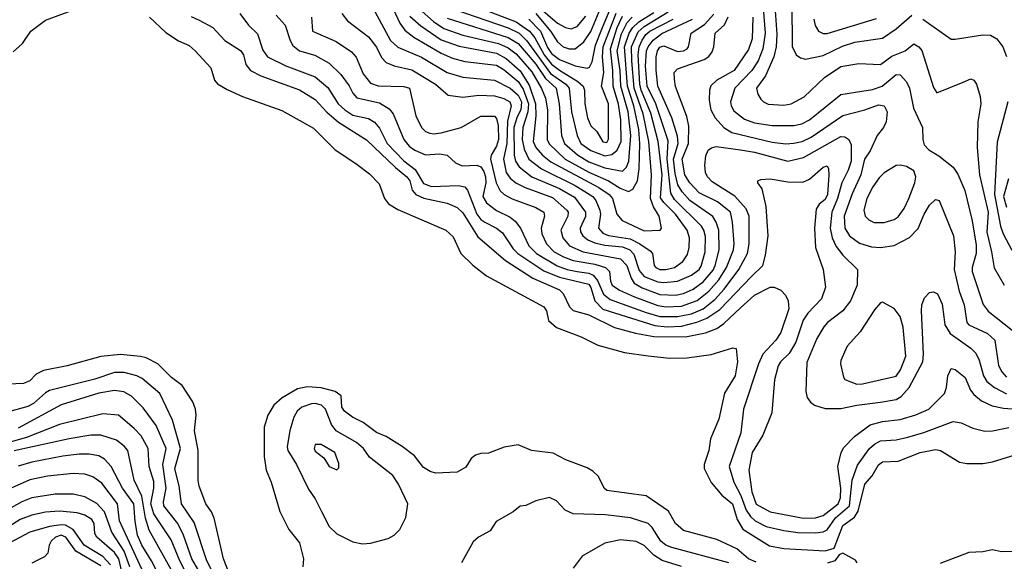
# Model space of a CAD drawing. Extents: x 501367 to 657802, y 482273 to 547541.
# Tile 288 of 656: x 590484 to 595485, y 495733 to 498483. Entities that reach past the tile are written whole.
import ezdxf

# ---------------------------------------------------------------- set-up
doc = ezdxf.new("R2010")
doc.units = 0

msp = doc.modelspace()

# ---------------------------------------------------------------- linework, layer by layer
at = {"layer": '0CON20XD'}
for points in [[(592350, 498605), (592414.3, 498464.3), (592439.5, 498429.5), (592485, 498393.5), (592625, 498312.6), (592681.9, 498288.1), (592745, 498270.7), (592905, 498252.4), (592945, 498228.6), (593015, 498169.8), (593040.5, 498130.5), (593067.2, 498055), (593064.3, 498015), (593039.1, 497935), (593036.5, 497875), (593045.8, 497825.8), (593069.6, 497775), (593134.2, 497725), (593305, 497641.1), (593394.6, 497584.6), (593409.6, 497565), (593429.6, 497515), (593433.3, 497495), (593423.9, 497425), (593445, 497398.7), (593475, 497386.9), (593585, 497370.3), (593633.6, 497345), (593685, 497308.5), (593697.8, 497295), (593706.5, 497235), (593714.5, 497225), (593735, 497214.5), (593765, 497213.7), (593808.6, 497225), (593851.8, 497255), (593875, 497291.1), (593884.4, 497325.6), (593886.1, 497375), (593873.9, 497415), (593814.8, 497495), (593754.8, 497555), (593738.9, 497578.9), (593747.3, 497695), (593726.8, 497865), (593688.7, 498008.7), (593639.6, 498125), (593632.5, 498155), (593624.4, 498305), (593630.5, 498345), (593645, 498379), (593663, 498407), (593684.8, 498425), (593802.6, 498485)], [(590450.5, 498319.5), (590497.6, 498362.4), (590540, 498425), (590615, 498480.6), (590794.4, 498545.6)], [(592469.4, 498575), (592585, 498474.1), (592638.5, 498438.5), (592734.7, 498404.7), (592915, 498361.9), (592965, 498339.6), (593005, 498309.5), (593085, 498218.8), (593133.9, 498133.9), (593153.9, 498083.9), (593164.3, 498024.3), (593163.3, 497875), (593172.1, 497852.1), (593254.3, 497775), (593375, 497708.4), (593475, 497664.5), (593532.9, 497627.1), (593575, 497610.6), (593598.3, 497621.7), (593621.6, 497665), (593630, 497725), (593632.8, 497855), (593627.5, 497925), (593603.4, 498045), (593570.2, 498145), (593554.8, 498345.2), (593578.8, 498415), (593597, 498443), (593628.5, 498471.5), (593705, 498520.1)], [(592734.9, 498574.9), (593005, 498472), (593072.7, 498425), (593100.4, 498390.4), (593146.8, 498305), (593185, 498257), (593225, 498225.7), (593318.8, 498168.8), (593346, 498145), (593352, 498125), (593353.6, 498055), (593367.6, 497985), (593385, 497944.4), (593415.5, 497915.5), (593445, 497862.5), (593465, 497860), (593474.2, 497875.8), (593473.8, 498055), (593439.2, 498145), (593451, 498215), (593444.2, 498295), (593447.8, 498345), (593513.9, 498516.1)], [(593105, 498514.1), (593180.2, 498425), (593215, 498370), (593243.6, 498345), (593275, 498334.8), (593305, 498335.3), (593349.3, 498370.7), (593385, 498422.7), (593452.8, 498587.2)], [(593105, 498559.5), (593215, 498464.8), (593255, 498443.7), (593285, 498436.1), (593315, 498447.6), (593358.9, 498501.1)], [(594255.9, 498585.9), (594269.7, 498415), (594258.7, 498335), (594235, 498274.7), (594201.6, 498225), (594115.8, 498135), (594093.7, 498065), (594096.5, 498045), (594110.3, 498020.3), (594165, 497978.2), (594215, 497959.8), (594305, 497945.7), (594415, 497944.8), (594455.5, 497954.5), (594495, 497973.7), (594655, 498102.2), (594760.8, 498119.2)], [(594317.4, 498575), (594329.2, 498409.2), (594325.5, 498344.5), (594314.4, 498295), (594272.4, 498197.6), (594225.5, 498135), (594232.2, 498105), (594248.6, 498078.6), (594260.8, 498065), (594285, 498053.3), (594365, 498048), (594402, 498055), (594468.7, 498091.3), (594570.6, 498189.4), (594655, 498245.3), (594745, 498260.4), (594855, 498255.4), (594913.1, 498296.9), (594980.6, 498325), (595025, 498360.6), (595050.8, 498345), (595065, 498326), (595125, 498138.8), (595142.1, 498112.1), (595275, 498166.2), (595315, 498182.5), (595330, 498175), (595342.5, 498155), (595362.7, 498092.7), (595365.6, 498055), (595349.5, 497965), (595345.9, 497834.1), (595359.3, 497695), (595402.7, 497505), (595395.2, 497404.8), (595420.2, 497305), (595432.2, 497222.2), (595484.6, 497135)], [(594405.3, 498565), (594407.1, 498347.1), (594427.3, 498305), (594448.7, 498288.7), (594475, 498283.1), (594565, 498301.4), (594661.9, 498348.1), (594725, 498368.5), (594865, 498389.7), (594935, 498437.2), (595015, 498505.3)], [(591355, 498499.2), (591395, 498481.1), (591465, 498442.5), (591525, 498377.1), (591605, 498326.9), (591620.4, 498305), (591631.5, 498255), (591655.6, 498225), (591707.5, 498197.5), (591905, 498127.3), (591985, 498077.6), (592042.8, 498012.8), (592103.2, 497963.2), (592245, 497872.2), (592391.6, 497731.6), (592450.5, 497685), (592464.3, 497665), (592477.5, 497617.5), (592496.2, 497595), (592536.1, 497576.1), (592655, 497551.2), (592705, 497530), (592735, 497502.3), (592810, 497380), (592950.7, 497260.7), (593090.5, 497170.5), (593225, 497111.4), (593243.3, 497093.3), (593275.3, 497025), (593295, 497006.7), (593375, 496983.6), (593505, 496920.7), (593611.4, 496891.4), (593705, 496873.9), (593865, 496872.3), (593966.8, 496893.2), (594024.3, 496915.7), (594059.9, 496940.1), (594145, 497019.4), (594215.5, 497084.5), (594295, 497125.3), (594315, 497125.3), (594349.7, 497109.8), (594373.8, 497083.8), (594387.3, 497055), (594389.4, 497015), (594348.8, 496895), (594324.2, 496855.8), (594257.3, 496785), (594235.2, 496735), (594159.4, 496505), (594145.9, 496385), (594087.4, 496215), (594110.6, 496135), (594146.7, 496066.7), (594173.4, 495993.4), (594195, 495960), (594218.7, 495938.7), (594275, 495909.8), (594365, 495889), (594435, 495878.8), (594525, 495876.8), (594565, 495882.1), (594585, 495892.8), (594626.7, 495953.3), (594697.6, 496015), (594711.9, 496145), (594739.6, 496220.4), (594800, 496305), (594825, 496328.3), (594855, 496344.8), (594935, 496349.6), (594995, 496364), (595075, 496386.2), (595225, 496443.3), (595265.7, 496435.7), (595325, 496409.6), (595385, 496393.9), (595425, 496395.3), (595507, 496413)], [(591602.5, 498515), (591645.5, 498455), (591691.2, 498411.2), (591717.8, 498327.8), (591742.7, 498295), (591835, 498248.6), (591985, 498193.1), (592048.3, 498138.3), (592101.4, 498055), (592134.2, 498025), (592175, 497998.8), (592255, 497980.8), (592285, 497961.8), (592311.4, 497931.4), (592350.4, 497855), (592435, 497766.2), (592491.6, 497721.6), (592535, 497650.4), (592575, 497636.7), (592711.8, 497641.8), (592745, 497633.8), (592757.2, 497617.2), (592804.8, 497495), (592825, 497468.6), (592845.4, 497455), (592905, 497424.8), (592935, 497401.2), (592989.8, 497319.8), (593013.3, 497295), (593145, 497208.3), (593225, 497176.1), (593375, 497139.4), (593385, 497123.6), (593404, 497055), (593445, 497013.8), (593709.7, 496929.7), (593772.9, 496922.9), (593845, 496926.8), (593923.6, 496946.4), (593973.4, 496966.6), (594038.9, 497011.1), (594201, 497179)], [(591786.2, 498505), (591831.2, 498455), (591857.3, 498377.3), (591871.7, 498351.7), (591904.4, 498325), (591982.8, 498302.8), (592055, 498262.8), (592114.8, 498204.8), (592156.5, 498146.5), (592175, 498110.5), (592196.3, 498086.4), (592310.3, 498060.3), (592360.6, 498030.6), (592380, 498005), (592434.7, 497875), (592461.3, 497841.3), (592490.2, 497820.2), (592545, 497796.2), (592615, 497801.3), (592655, 497795.8), (592696.5, 497756.5), (592730.2, 497740.2), (592805, 497743.5), (592825, 497735.2), (592841.5, 497711.5), (592849.1, 497685), (592850.5, 497655), (592835.3, 497585), (592855, 497553.3), (592904.5, 497514.5), (592975, 497480.3), (593000.2, 497460.2), (593027.4, 497425), (593069.3, 497335), (593109.2, 497295), (593212.8, 497232.8), (593265, 497214.1), (593315, 497204.9), (593375, 497196.4), (593395.6, 497185.6), (593418.4, 497158.4), (593449.4, 497089.4), (593482.4, 497062.4), (593665, 496995.7), (593735, 496976.6), (593825, 496975.6), (593895, 496989.6), (593955, 497014.3), (594015, 497063), (594062.3, 497115), (594136.4, 497215), (594180.8, 497295), (594188, 497345), (594188.1, 497485), (594172.9, 497522.9), (594116.3, 497586.3), (593999.9, 497659.9), (593976.7, 497685), (593966.3, 497706.4), (593963.4, 497745), (593968.7, 497791.3), (593980.2, 497819.8), (593997.3, 497832.7), (594021.6, 497838.4), (594145, 497822.5), (594215, 497810), (594385, 497764.3), (594465, 497783), (594655, 497889.2), (594675, 497888.7), (594694.8, 497874.8), (594706.6, 497846.6), (594705.9, 497764.1), (594691.5, 497718.5), (594659.5, 497655), (594636.8, 497575), (594608, 497505), (594599.8, 497425), (594610, 497375), (594631.2, 497331.2), (594665, 497287.7), (594738.5, 497215), (594737.7, 497135), (594702.7, 497055), (594665, 497004.6), (594587.1, 496945), (594567.4, 496922.6), (594531.8, 496865), (594482, 496742), (594476.2, 496595), (594482.7, 496565), (594500.2, 496540.2), (594520.8, 496525), (594575, 496508.2), (594655, 496509.5), (594735, 496526.2), (594855, 496540.2), (594935, 496555.2), (594960.6, 496569.4), (595001.6, 496615), (595070.9, 496745), (595074.5, 496785), (595063.8, 497005), (595066.3, 497035), (595078.7, 497071.3), (595105, 497098.2), (595125, 497100.4), (595145, 497091.2), (595168.7, 497038.7), (595177, 496975), (595183.1, 496933.1), (595208.8, 496888.8), (595315.2, 496815.2), (595339.3, 496789.3), (595356.9, 496755), (595379.2, 496675), (595396.4, 496646.4), (595434.9, 496614.9), (595495, 496583.3)], [(592120, 498515), (592147.7, 498477.7), (592255.5, 498395.5), (592296.5, 498343.5), (592321.6, 498291.6), (592345.2, 498265.2), (592385, 498248.1), (592475, 498227.8), (592595.4, 498155), (592660.4, 498100.4), (592735, 498089.4), (592815, 498099.6), (592895, 498097), (592943.3, 498083.3), (592973.5, 498065), (592979.6, 498045), (592961.6, 497968.4), (592957.3, 497855), (592940.7, 497775), (592955, 497707.5), (592975, 497677.6), (593003.8, 497653.8), (593050.4, 497630.4), (593190.4, 497579.6), (593261.7, 497515), (593268.8, 497505), (593267.6, 497485), (593231.6, 497415), (593241.6, 497375), (593275.4, 497335.4), (593345, 497303.4), (593535, 497268.4), (593567.2, 497235), (593589.7, 497169.7), (593605.3, 497145), (593645, 497121.9), (593735, 497087.3), (593815, 497083.8), (593855, 497092.5), (593905, 497114.5), (593955, 497151.6), (594005, 497211.2), (594016.2, 497235), (594035.9, 497315), (594034.4, 497415), (594021.3, 497455), (594004.1, 497484.1), (593887.1, 497565), (593848.3, 497608.3), (593827, 497645), (593812.4, 497702.4), (593804, 497775), (593827.2, 497855), (593825, 497891.4), (593796.1, 497985), (593724.1, 498145), (593715.9, 498225.9), (593716.2, 498295), (593723.5, 498325), (593735, 498343.9), (593755, 498350.2), (593825, 498322.1), (593855, 498325.3), (593873.5, 498335), (593881.2, 498345), (593894.6, 498415), (593961, 498459), (594008.5, 498511.5)], [(592286.8, 498525), (592367.3, 498377.3), (592404.1, 498344.1), (592525, 498292.5), (592655, 498214.3), (592735, 498190.7), (592895, 498175.7), (592975, 498135.5), (593015, 498099.6), (593032.8, 498065), (593029.3, 498025), (593010.8, 497989.2), (592994, 497935), (592994.9, 497795), (593002.6, 497765), (593021, 497735), (593084.7, 497684.7), (593225, 497626), (593301.2, 497581.2), (593357.4, 497505), (593356.8, 497483.2), (593330.3, 497425), (593332.6, 497405), (593344.2, 497385), (593368.7, 497365), (593405, 497349.8), (593455, 497338.5), (593545, 497330.1), (593582.9, 497315), (593602.2, 497292.2), (593629.2, 497209.2), (593655, 497179.4), (593725, 497152.6), (593755, 497147.7), (593825, 497155.2), (593895, 497185.2), (593935, 497214.8), (593945, 497231.5), (593965.5, 497305), (593967.3, 497382.7), (593958.8, 497415), (593946.4, 497435), (593810, 497570), (593791.6, 497601.6), (593772.4, 497775), (593777.3, 497867.3), (593714.1, 498055), (593671.1, 498145), (593662.7, 498247.3), (593667.8, 498325), (593675.4, 498345), (593701.8, 498378.2), (593745, 498412.6), (593900.5, 498485)], [(592465, 498500.6), (592521, 498451), (592625, 498381.3), (592715, 498348.7), (592905, 498312), (592955, 498286.4), (593025, 498223.9), (593071, 498151), (593102.8, 498055), (593104.9, 497995.1), (593091.4, 497865), (593104.7, 497834.7), (593138.4, 497795), (593181, 497761), (593425, 497631.5), (593478.1, 497595), (593495.2, 497575), (593516.7, 497495), (593543.8, 497463.8), (593655, 497410), (593737.1, 497415), (593743.1, 497425), (593730.9, 497485), (593702.7, 497532.7), (593686.7, 497575), (593692.6, 497695), (593678.8, 497865), (593649.4, 498005), (593603.8, 498135), (593593.3, 498273.3), (593591.7, 498345), (593625, 498420.9), (593655, 498448), (593777.4, 498522.6)], [(592655, 498491.3), (592965, 498392.2), (593015, 498361.8), (593055.4, 498315), (593105, 498256.8), (593154.5, 498184.5), (593208, 498135), (593222.8, 498055), (593235.9, 497895), (593250.4, 497855), (593316.5, 497796.5), (593375, 497761.7), (593455, 497731.4), (593545, 497713.4), (593565, 497734.5), (593577.1, 497765), (593588.2, 497895), (593574.4, 498015.6), (593536, 498145), (593533.5, 498225), (593518.5, 498325), (593540.5, 498410.5), (593569.3, 498469.3), (593594.3, 498495.7)], [(592693.4, 498535), (592965, 498441.9), (593020.6, 498415), (593058.8, 498375), (593180, 498210), (593258, 498155), (593274.8, 498135), (593285.8, 498015), (593314.2, 497894.2), (593334.3, 497855), (593385, 497818.5), (593455, 497792), (593491.1, 497798.9), (593519, 497821), (593538.7, 497865), (593536.6, 497975), (593525, 498054.5), (593497.8, 498145), (593496.4, 498225), (593484.2, 498335), (593517.7, 498442.3), (593545, 498501.1)], [(593069.4, 498485), (593128.4, 498425), (593165, 498340.9), (593185, 498311.3), (593225, 498281.4), (593305, 498248), (593365, 498236.1), (593378.5, 498241.5), (593390.5, 498269.5), (593407.4, 498352.6), (593439.8, 498435), (593486.1, 498545)], [(593808.9, 498181.1), (593808.2, 498215), (593825, 498233.9), (593959.8, 498280.2), (593983.6, 498296.4), (594000.7, 498319.3), (594009.7, 498345), (594016.2, 498415), (594063.7, 498456.3), (594082.8, 498497.2)], [(591142.5, 498495), (591225, 498416.9), (591290, 498375), (591345, 498351.8), (591375, 498325.5), (591455, 498238.6), (591473.3, 498175), (591487.7, 498157.7), (591537.8, 498127.8), (591615, 498093.3), (591815, 498021.1), (591975, 497932.2), (592083.5, 497823.5), (592197.9, 497747.9), (592259.5, 497699.5), (592309.2, 497649.2), (592336.9, 497575), (592357.5, 497547.5), (592405, 497519.6), (592647.5, 497415), (592685, 497380), (592724.4, 497295), (592785, 497236.7), (592855, 497182.2), (593146, 497025), (593160, 497005), (593168.8, 496955), (593210.6, 496920.6), (593335, 496872.5), (593420.4, 496830.4), (593555, 496792.9), (593676, 496776), (593784.6, 496764.6), (593873.9, 496766.1), (593995, 496782.5), (594105, 496817.5), (594123.3, 496813.3), (594129.5, 496745), (594117.5, 496675), (594063.1, 496586.9), (594035.3, 496455), (593992.1, 496355), (593984.6, 496295), (593959.6, 496225), (593960.9, 496205), (593995, 496132.9), (594049, 496069), (594104.2, 496025), (594128, 495945), (594156.5, 495896.5), (594291.6, 495811.6), (594365, 495798.4), (594575, 495786.8), (594620.3, 495799.7), (594665, 495915.4), (594723, 495957), (594742.5, 495987.5), (594776.2, 496125), (594812.8, 496167.3), (594845, 496223.5), (594865, 496238.7), (594945, 496242), (595056.7, 496285), (595135, 496300.9), (595161.2, 496295), (595256.6, 496236.6), (595295, 496230), (595375, 496230), (595425, 496237.9), (595583.6, 496286.4)], [(591965.6, 498495), (591971.4, 498425), (592091.5, 498371.5), (592169.6, 498319.6), (592192.8, 498292.8), (592227.8, 498207.8), (592265, 498159.7), (592305, 498146.9), (592435, 498143.9), (592463.1, 498135), (592495.3, 497995), (592524.8, 497934.8), (592545, 497915.4), (592566, 497906), (592585, 497902.5), (592625, 497908), (592725, 497935.4), (592825, 497993.1), (592895, 497993.6), (592905, 497980.6), (592913.4, 497945), (592915.1, 497874.9), (592905, 497840.4), (592878.9, 497795), (592875.2, 497775), (592903.7, 497653.7), (592924.2, 497614.2), (592944.8, 497594.8), (592985, 497572.7), (593105, 497528.9), (593145.4, 497505), (593149.6, 497485), (593132.1, 497425), (593136.2, 497395), (593158.8, 497345), (593198.2, 497305), (593245, 497278.4), (593295, 497259.6), (593405, 497241.8), (593459.6, 497225), (593479.6, 497205), (593484.7, 497155), (593493.1, 497135), (593529.8, 497109.8), (593606.8, 497075), (593725, 497031.2), (593765.7, 497024.3), (593845, 497028.5), (593925, 497056.8), (593984.4, 497105), (594035, 497161.7), (594073.9, 497225), (594109.8, 497315), (594113, 497345), (594104.8, 497454.8), (594093.3, 497505), (594028.3, 497558.3), (593935, 497603.4), (593887, 497655), (593862.2, 497695), (593847.7, 497775), (593880.8, 497855), (593881.6, 497941.6), (593871.8, 497991.8), (593815, 498144), (593808.9, 498181.1)], [(594208, 498495), (594203.8, 498386.2), (594185, 498331.5), (594111.6, 498225), (594024, 498176), (593993.1, 498146.9), (593986.7, 498125), (593985.9, 498075), (593994.7, 498024.7), (594016.1, 497985), (594060, 497935), (594100.4, 497909.6), (594305, 497860.8), (594375, 497852.2), (594415, 497855.2), (594458.1, 497865), (594504.3, 497885.7), (594665, 497995.8), (594775.7, 498024.3), (594845, 498051.2), (594874.2, 498045), (594889.5, 498015), (594884.3, 497964.3), (594870.4, 497935), (594838, 497895), (594803.1, 497816.9), (594775, 497774.2), (594755.2, 497695), (594711.1, 497598.9), (594671.9, 497485), (594674.2, 497425), (594698.2, 497385), (594748.3, 497348.3), (594809.5, 497329.5), (594855, 497326.8), (594925, 497336.9), (595002.4, 497377.6), (595047, 497423), (595077.8, 497495), (595105, 497540.8), (595135, 497570), (595153.8, 497565), (595226.2, 497385), (595235.4, 497305), (595230.3, 497215), (595254.4, 497104.4), (595280, 497035), (595293.8, 496945), (595305, 496934), (595398.8, 496888.8), (595435.6, 496855.6), (595455, 496727.5), (595471.6, 496695), (595495, 496668.7)], [(594517.9, 498485), (594523.1, 498453.1), (594540.8, 498425), (594565, 498413.3), (594585, 498412.4), (594835, 498489.2)], [(595071.3, 498485), (595215, 498384.6), (595235, 498383.1), (595375, 498406), (595414, 498404), (595445.8, 498385.8), (595477.5, 498345), (595495, 498296)], [(594760.8, 498119.2), (594815, 498127.8), (594864.5, 498145), (594935, 498205.3), (594955, 498202.5), (594987.9, 498167.9), (595003.6, 498135), (595023, 498033), (595069.5, 497935), (595070.5, 497875), (595078.1, 497848.1), (595101.5, 497821.5), (595152.1, 497792.1), (595224.2, 497734.2), (595248.1, 497698.1), (595284.7, 497615), (595322.1, 497462.1), (595342.3, 497337.7), (595341.7, 497295), (595320.8, 497225), (595321.8, 497205), (595377.5, 497037.5), (595402.3, 497002.3), (595525, 496906.7)], [(595502.5, 498065), (595448.8, 497861.2), (595434.9, 497595.1), (595464.9, 497434.8), (595478, 497395), (595521.9, 497311.9)], [(594201, 497179), (594257.7, 497235), (594272.4, 497287.6), (594284.7, 497385), (594274.2, 497534.2), (594254.4, 497624.4), (594233.3, 497655), (594232.5, 497665), (594248, 497672), (594294.5, 497675.5), (594385, 497658.8), (594461.7, 497658.3), (594495, 497672.9), (594565, 497734.4), (594585, 497740), (594591.8, 497725), (594593.3, 497693.3), (594586.5, 497595), (594575, 497570.4), (594543.5, 497546.5), (594528.7, 497521.3), (594520.6, 497425), (594525.8, 497325.8), (594564.6, 497215), (594575.5, 497125), (594555.6, 497065), (594487.3, 496992.7), (594462.2, 496957.8), (594425.1, 496844.9), (594391.6, 496788.4), (594348.5, 496745), (594336.5, 496725), (594316.9, 496655), (594303.3, 496486.7), (594257.4, 496372.6), (594204.6, 496284.6), (594186.5, 496195), (594202.7, 496085), (594225, 496022.7), (594295, 495983.9), (594465, 495952.1), (594525, 495954.2), (594565, 495965.7), (594641.2, 496025), (594653.1, 496055), (594653.5, 496103.5), (594639.5, 496215), (594655.6, 496285.6), (594669.2, 496310.9), (594723.8, 496366.2), (594803.3, 496426.7), (594865, 496443.6), (594955, 496453.1), (595035, 496477.1), (595101.4, 496505), (595181.4, 496585), (595191.4, 496615), (595198.1, 496675), (595215, 496711.2), (595235, 496706), (595286.4, 496666.4), (595312.2, 496602.2), (595329.3, 496579.3), (595367.9, 496547.9), (595422.3, 496522.3), (595481.2, 496511.2), (595775, 496489.3)], [(594875, 497453.1), (594925, 497468.7), (594945, 497481.3), (594975.7, 497525), (594999.6, 497575), (595029.3, 497655), (595034.6, 497685), (595024.7, 497714.7), (594987.5, 497737.5), (594955, 497744.7), (594935, 497742.5), (594875, 497704.7), (594849.6, 497680.4), (594817.4, 497635), (594785.8, 497575), (594770.9, 497515), (594777.3, 497485), (594796.9, 497466.9), (594823.7, 497453.7), (594875, 497453.1)], [(595506.2, 497675), (595480.6, 497585), (595495, 497530.4)], [(594735, 496632.5), (594765, 496634.5), (594935, 496673.6), (594956.7, 496705), (594984.6, 496775), (594971.2, 496921.2), (594955.2, 496975.2), (594925, 497015.8), (594865, 497049.2), (594855, 497045.8), (594825, 497010), (594752.2, 496897.8), (594686, 496825), (594655, 496752.5), (594653.3, 496735), (594667.7, 496667.7), (594675, 496656.7), (594735, 496632.5)], [(591545, 495675.6), (591518.8, 495745), (591471.7, 495951.7), (591457.3, 495985), (591429.5, 496025), (591395.5, 496115), (591390, 496145), (591390, 496295), (591372.1, 496395), (591380.4, 496475), (591377.1, 496505), (591362.8, 496542.8), (591308.1, 496625), (591255, 496666.9), (591185.6, 496735), (591125.9, 496765.9), (591097, 496773), (590995, 496782.5), (590895, 496772.3), (590725.4, 496725.4), (590605, 496701.5), (590567.7, 496682.3), (590535, 496650), (590502.5, 496635), (590425, 496633.1)], [(591077.8, 496675), (591015, 496692), (590965, 496691.2), (590865, 496658.5), (590635, 496599.5), (590615, 496588.9), (590554.1, 496535), (590525, 496519.2), (590415, 496488.1)], [(591477.2, 495655), (591433.8, 495735), (591369.3, 495929.3), (591304.8, 496025), (591292.8, 496115), (591272, 496205), (591300.6, 496305), (591259.2, 496449.2), (591195.3, 496585), (591105, 496660.3), (591077.8, 496675)], [(591453.4, 495583.4), (591358.3, 495745), (591315.9, 495865), (591286.5, 495925), (591216.2, 496015), (591213.9, 496035), (591227.4, 496105), (591209.9, 496225), (591226.7, 496305), (591177.5, 496422.5), (591111.5, 496511.5), (591050.8, 496570.8), (591012.9, 496592.9), (590965, 496599.5), (590885, 496586.4), (590695, 496527.3), (590475, 496408.7)], [(594225, 495729.2), (594185.4, 495745), (594125.6, 495795.6), (594025, 495843.3), (593855, 495890), (593815, 495924.5), (593778.4, 495988.4), (593724.3, 496025), (593665, 496065.4), (593465, 496092.7), (593452.9, 496105), (593423.3, 496163.3), (593395, 496190.6), (593365, 496207.8), (593258.3, 496248.3), (593192.4, 496282.4), (593082.5, 496295), (593015, 496324.3), (592945, 496312.9), (592865, 496282), (592825, 496280), (592798.3, 496271.7), (592776.7, 496255), (592749.7, 496210.3), (592705, 496186.2), (592595, 496181.2), (592568.3, 496188.3), (592535, 496208.8), (592489.3, 496269.3), (592425.9, 496315.9), (592345, 496366.5), (592295, 496386.7), (592228.3, 496438.3), (592174.3, 496465), (592132.5, 496495), (592120, 496515), (592116.7, 496573.3), (592086.2, 496595), (592015, 496613.9), (591945, 496618.9), (591895, 496608.8), (591817.2, 496562.8), (591774.7, 496525.3), (591744.6, 496475), (591724.6, 496414.6), (591724.6, 496264.6), (591735.6, 496195), (591761.5, 496135), (591805, 495986.7), (591850.8, 495895), (591905, 495826.2), (591924.4, 495745), (591922, 495705)], [(592225, 495821.4), (592265, 495824.3), (592355, 495848), (592385, 495866), (592414, 495895), (592444.5, 495955.5), (592454.5, 496025), (592407.3, 496125), (592379, 496169), (592261, 496261), (592229.2, 496305), (592195, 496336.7), (592090.3, 496395), (592067.8, 496427.8), (592036.4, 496505), (592015.8, 496525.8), (591985, 496534.9), (591965, 496533.3), (591917.1, 496515), (591892.7, 496495), (591876.7, 496465), (591855, 496396.7), (591841.8, 496315), (591844.7, 496295), (591890, 496225), (591949.6, 496099.6), (591985, 496049.4), (592016.2, 495986.2), (592055, 495909.4), (592095, 495871.8), (592175, 495832.2), (592225, 495821.4)], [(591374.1, 495585), (591296.8, 495735), (591252.1, 495842.1), (591165, 495974.1), (591150, 496025), (591164.8, 496105), (591165, 496138.8), (591141.5, 496215), (591136.6, 496305), (591100.3, 496370.3), (591065, 496408), (590985, 496474.7), (590905, 496481.8), (590685, 496428.3), (590518, 496362), (590417.2, 496332.8)], [(591262.9, 495673), (591140.9, 495890.9), (591122, 495952), (591103.2, 496063.2), (591064.8, 496145), (591032.5, 496295), (591015, 496316.8), (590975, 496348), (590895, 496373.6), (590845, 496372.7), (590735, 496354.8), (590455, 496294)], [(592095, 496196.7), (592105, 496207.5), (592105, 496230), (592083.8, 496285), (592015, 496325.7), (591985, 496326.2), (591978.9, 496305), (591985, 496291.4), (592028.3, 496258.3), (592055, 496214.3), (592095, 496196.7)], [(591230.5, 495585), (591153.7, 495735), (591104.1, 495815), (591082.5, 495865), (591069.7, 495935), (591062.7, 496025), (591006, 496105), (590947.4, 496215), (590915, 496252.2), (590885, 496269.2), (590836.5, 496276.5), (590785, 496277.4), (590702.4, 496267.6), (590545, 496236.8), (590475, 496216.1)], [(591103.6, 495693.6), (590991.2, 495938.8), (590979.5, 496025), (590900.1, 496130.1), (590855, 496161.3), (590814.8, 496174.8), (590755, 496179.5), (590625, 496165.2), (590535, 496146.6), (590425, 496096.8), (590360.1, 496039.9), (590310.2, 495975), (590266.7, 495935), (590154.7, 495855), (590081.7, 495818.3), (589905, 495704.7)], [(591042.3, 495705), (591014.6, 495785), (590950.9, 495880.9), (590914.4, 495984.4), (590875.8, 496025.8), (590815, 496060.8), (590755, 496073.7), (590663.3, 496073.3), (590545, 496054.8), (590494.5, 496034.5), (590425, 495995.7), (590315.6, 495894.4), (590120.1, 495769.9), (590045, 495677.6)], [(594085, 495725.9), (593795, 495803.2), (593765.5, 495815.5), (593740.3, 495835), (593696.1, 495905), (593675.2, 495925.2), (593586.7, 495953.3), (593459.2, 495969.2), (593294.7, 495974.7), (593253.4, 495993.4), (593210.5, 496040.5), (593175, 496056.7), (593105, 496040), (593055, 496016.2), (593025, 496013.3), (592990, 495985), (592903.3, 495935), (592872.7, 495887.3), (592813.3, 495855), (592787.5, 495832.5), (592726.7, 495725)], [(591007.1, 495657.1), (590987.5, 495745), (590965, 495777.2), (590874.7, 495855), (590865.9, 495875), (590861.2, 495925), (590849.7, 495945), (590815, 495967.4), (590775, 495979.8), (590685, 495988), (590615, 495982.7), (590545, 495967.4), (590485.4, 495944.6), (590425, 495907), (590390.7, 495875), (590343.6, 495836.4), (590255, 495796.9), (590167.7, 495745), (590135, 495712.7)], [(590944.6, 495714.6), (590905, 495757.3), (590810.4, 495815), (590755.1, 495895.1), (590715.8, 495915.8), (590695, 495918.7), (590635, 495910.2), (590535, 495881.2), (590215, 495712.5)], [(590895, 495710.1), (590768.7, 495785), (590718.5, 495855), (590695, 495866), (590665.4, 495855), (590643.5, 495835), (590632.8, 495815), (590626.6, 495775), (590610.4, 495755), (590545, 495722.9)], [(593845, 495706.9), (593746.9, 495736.9), (593704.3, 495764.3), (593655, 495813.3), (593615, 495833.2), (593535, 495842.3), (593454.7, 495825.3), (593340.7, 495759.3), (593295, 495698.8)], [(594736.7, 495725), (594729.5, 495739.5), (594665, 495774), (594645, 495766.7), (594624.2, 495735), (594587, 495723)], [(595585, 495782), (595470.6, 495780.6), (595425, 495790.6), (595375, 495781.1), (595305, 495777.5), (595158.3, 495721.7)]]:
    msp.add_lwpolyline(points, dxfattribs=at)

doc.saveas('drawing.dxf')
